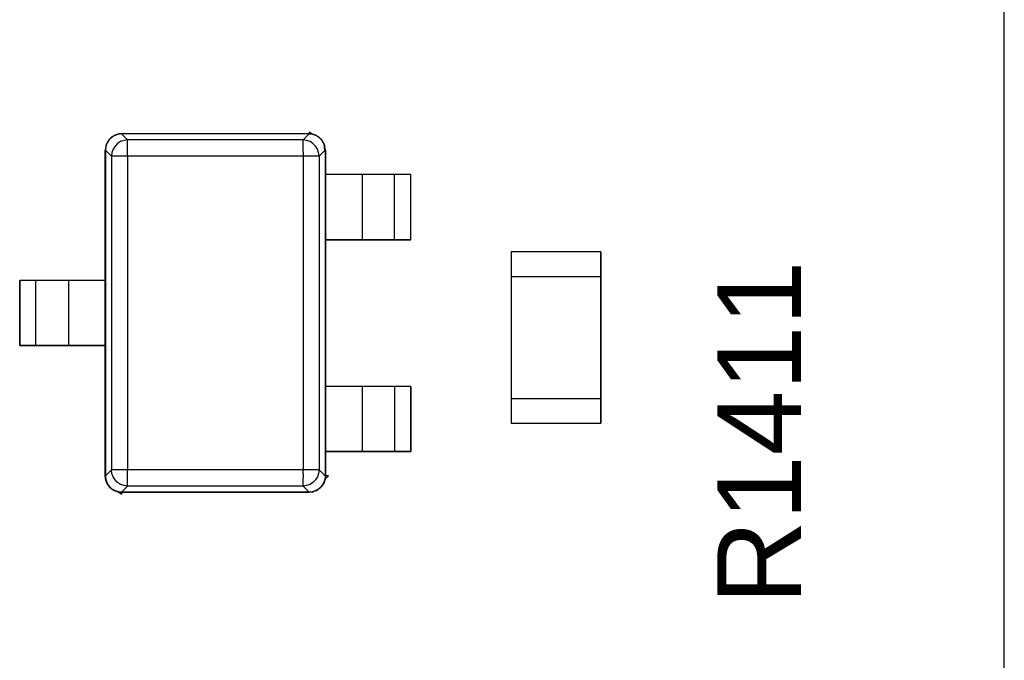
# Model space of a CAD drawing. Header units: inches. Extents: x 0 to 474, y -297 to 0.
# Tile 294 of 303: x 277 to 283, y -150 to -146. Entities that reach past the tile are written whole.
import ezdxf

# ---------------------------------------------------------------- set-up
doc = ezdxf.new("R2010")
doc.units = ezdxf.units.IN
doc.header["$MEASUREMENT"] = 0
doc.styles.add('Arial0', font='arial.ttf', dxfattribs={"height": 3.644212})

msp = doc.modelspace()

# ---------------------------------------------------------------- linework, layer by layer
at = {"color": 18, "true_color": 0x000000}
for p, q in [((282.96, -188.8), (282.96, -118.95)), ((277.4688, -146.7148), (277.4558, -146.7348)), ((277.4688, -146.7148), (277.4558, -146.7348)), ((277.4688, -146.7148), (277.4558, -146.7348)), ((277.4808, -146.7048), (277.4648, -146.7218)), ((277.4808, -146.7048), (277.4648, -146.7218)), ((277.4688, -146.7148), (277.4688, -146.7148)), ((277.4688, -146.7148), (277.4688, -146.7148)), ((277.4688, -146.7148), (277.4688, -146.7148)), ((277.4858, -146.6988), (277.4708, -146.7128)), ((277.4998, -146.6918), (277.4808, -146.7048)), ((277.4858, -146.6988), (277.4808, -146.7048)), ((277.5068, -146.6878), (277.4858, -146.6988)), ((277.5068, -146.6878), (277.4858, -146.6988)), ((277.5058, -146.6878), (277.4858, -146.6988)), ((277.4998, -146.6918), (277.4858, -146.6988)), ((277.5218, -146.6838), (277.4998, -146.6918)), ((277.5068, -146.6878), (277.4998, -146.6918)), ((277.5068, -146.6868), (277.5058, -146.6878)), ((277.5248, -146.6818), (277.5068, -146.6878)), ((277.5248, -146.6818), (277.5068, -146.6868)), ((277.5068, -146.6878), (277.5068, -146.6878)), ((277.5448, -146.6808), (277.5218, -146.6838)), ((277.5288, -146.6808), (277.5248, -146.6818)), ((277.5288, -146.6808), (277.5248, -146.6818)), ((277.5448, -146.6798), (277.5288, -146.6808)), ((277.5448, -146.6798), (277.5288, -146.6808)), ((277.5448, -146.6808), (277.5288, -146.6808)), ((277.5288, -146.6808), (277.5288, -146.6808)), ((278.6948, -146.6798), (277.5448, -146.6798)), ((277.5448, -146.6798), (277.5448, -146.6808)), ((277.5448, -146.6808), (277.5448, -146.6798)), ((277.5448, -146.6798), (277.5448, -146.6798)), ((277.5448, -146.6798), (277.5448, -146.6798)), ((277.5448, -146.6798), (277.5448, -146.6798)), ((278.6948, -146.6798), (277.5448, -146.6798)), ((277.5818, -146.7178), (277.5448, -146.6808)), ((278.6948, -146.6808), (277.5448, -146.6808)), ((278.6948, -146.6808), (278.6578, -146.7178)), ((278.7118, -146.6798), (278.6948, -146.6688)), ((278.6948, -146.6688), (278.6948, -146.6798)), ((278.6948, -146.6688), (278.6948, -146.6798)), ((278.7118, -146.6798), (278.6948, -146.6688)), ((278.6948, -146.6808), (278.6948, -146.6798)), ((278.6948, -146.6798), (278.6948, -146.6798)), ((278.7108, -146.6808), (278.6948, -146.6798)), ((278.7178, -146.6838), (278.6948, -146.6808)), ((278.6948, -146.6808), (278.7108, -146.6808)), ((278.7178, -146.6838), (278.6948, -146.6808)), ((278.7108, -146.6808), (278.7148, -146.6818)), ((278.7148, -146.6818), (278.7108, -146.6808)), ((278.7148, -146.6818), (278.7118, -146.6798)), ((278.7148, -146.6818), (278.7118, -146.6798)), ((278.7328, -146.6868), (278.7148, -146.6818)), ((278.7338, -146.6878), (278.7148, -146.6818)), ((278.7398, -146.6918), (278.7178, -146.6838)), ((278.7398, -146.6918), (278.7178, -146.6838)), ((278.7338, -146.6878), (278.7328, -146.6868)), ((278.7538, -146.6988), (278.7348, -146.6888)), ((278.7538, -146.6988), (278.7398, -146.6918)), ((278.7588, -146.7048), (278.7398, -146.6918)), ((278.7588, -146.7048), (278.7538, -146.6988)), ((278.7708, -146.7148), (278.7538, -146.6988)), ((278.7708, -146.7148), (278.7538, -146.6988)), ((278.7748, -146.7218), (278.7588, -146.7048)), ((278.7748, -146.7218), (278.7588, -146.7048)), ((278.7708, -146.7148), (278.7708, -146.7148)), ((278.7838, -146.7348), (278.7718, -146.7158)), ((277.4478, -146.7568), (277.4448, -146.7798)), ((277.4478, -146.7608), (277.4458, -146.7798)), ((277.4478, -146.7608), (277.4458, -146.7798)), ((277.4558, -146.7348), (277.4478, -146.7538)), ((277.4528, -146.7418), (277.4478, -146.7538)), ((277.4528, -146.7418), (277.4478, -146.7608)), ((277.4478, -146.7538), (277.4478, -146.7568)), ((277.4478, -146.7538), (277.4478, -146.7568)), ((277.4478, -146.7568), (277.4478, -146.7608)), ((277.4648, -146.7218), (277.4528, -146.7418)), ((277.4558, -146.7348), (277.4528, -146.7418)), ((277.4648, -146.7218), (277.4558, -146.7348)), ((277.4928, -146.7738), (277.4858, -146.7948)), ((277.5048, -146.7558), (277.4928, -146.7738)), ((277.5208, -146.7398), (277.5048, -146.7558)), ((277.5388, -146.7278), (277.5208, -146.7398)), ((277.5598, -146.7208), (277.5388, -146.7278)), ((277.5818, -146.7178), (277.5598, -146.7208)), ((277.5818, -146.7228), (277.5818, -146.7178)), ((278.6578, -146.7178), (277.5818, -146.7178)), ((277.5818, -146.7338), (277.5818, -146.7228)), ((277.5818, -146.7498), (277.5818, -146.7338)), ((277.5818, -146.7698), (277.5818, -146.7498)), ((277.5818, -146.7928), (277.5818, -146.7698)), ((278.6578, -146.7228), (278.6578, -146.7178)), ((278.6798, -146.7208), (278.6578, -146.7178)), ((278.6578, -146.7338), (278.6578, -146.7228)), ((278.6578, -146.7498), (278.6578, -146.7338)), ((278.6578, -146.7698), (278.6578, -146.7498)), ((278.6578, -146.7928), (278.6578, -146.7698)), ((278.7008, -146.7278), (278.6798, -146.7208)), ((278.7188, -146.7398), (278.7008, -146.7278)), ((278.7348, -146.7558), (278.7188, -146.7398)), ((278.7468, -146.7738), (278.7348, -146.7558)), ((278.7538, -146.7948), (278.7468, -146.7738)), ((278.7838, -146.7348), (278.7748, -146.7218)), ((278.7868, -146.7418), (278.7748, -146.7218)), ((278.7868, -146.7418), (278.7838, -146.7348)), ((278.7918, -146.7538), (278.7838, -146.7348)), ((278.7918, -146.7538), (278.7868, -146.7418)), ((278.7918, -146.7798), (278.7868, -146.7418)), ((278.7918, -146.7568), (278.7918, -146.7538)), ((278.7918, -146.7568), (278.7918, -146.7538)), ((278.7938, -146.7798), (278.7918, -146.7568)), ((278.7948, -146.7798), (278.7918, -146.7568)), ((278.7948, -146.7798), (278.7918, -146.7568)), ((277.4458, -146.7798), (277.4448, -146.7798)), ((277.4448, -146.7798), (277.4448, -147.5798)), ((277.4458, -146.7798), (277.4448, -146.7798)), ((277.4448, -147.5798), (277.4448, -146.7798)), ((277.4448, -146.7798), (277.4448, -146.7798)), ((277.4828, -146.8168), (277.4458, -146.7798)), ((277.4458, -146.7798), (277.4458, -148.7798)), ((277.4858, -146.7948), (277.4828, -146.8168)), ((277.4878, -146.8168), (277.4828, -146.8168)), ((277.4828, -146.8168), (277.4828, -148.7428)), ((277.4988, -146.8168), (277.4878, -146.8168)), ((277.5148, -146.8168), (277.4988, -146.8168)), ((277.5348, -146.8168), (277.5148, -146.8168)), ((277.5578, -146.8168), (277.5348, -146.8168)), ((277.5818, -146.8168), (277.5578, -146.8168)), ((277.5818, -146.8168), (277.5818, -146.7928)), ((277.5818, -146.8168), (277.5818, -148.7428)), ((278.6578, -146.8168), (277.5818, -146.8168)), ((278.6578, -146.7928), (278.6578, -146.8168)), ((278.6578, -146.8168), (278.6578, -148.7428)), ((278.6818, -146.8168), (278.6578, -146.8168)), ((278.7048, -146.8168), (278.6818, -146.8168)), ((278.7248, -146.8168), (278.7048, -146.8168)), ((278.7408, -146.8168), (278.7248, -146.8168)), ((278.7518, -146.8168), (278.7408, -146.8168)), ((278.7568, -146.8168), (278.7518, -146.8168)), ((278.7568, -146.8168), (278.7538, -146.7948)), ((278.7938, -146.7798), (278.7568, -146.8168)), ((278.7568, -146.8168), (278.7568, -148.7428)), ((278.7938, -146.7798), (278.7918, -146.7798)), ((278.7948, -146.7798), (278.7938, -146.7798)), ((278.7938, -146.7798), (278.7938, -148.7798)), ((278.7948, -146.7798), (278.7938, -146.7798)), ((278.7948, -146.9298), (278.7948, -146.7798)), ((278.7948, -146.7798), (278.7948, -146.7798)), ((278.7948, -146.7798), (278.7948, -146.7798)), ((278.7948, -146.7798), (278.7948, -148.7798)), ((279.0198, -146.9298), (278.7948, -146.9298)), ((279.0198, -146.9298), (278.7948, -146.9298)), ((278.7948, -146.9298), (278.7948, -147.3298)), ((279.2198, -146.9298), (279.0198, -146.9298)), ((279.0648, -146.9298), (279.0198, -146.9298)), ((279.0198, -146.9298), (279.0198, -147.3298)), ((279.1068, -146.9298), (279.0648, -146.9298)), ((279.1448, -146.9298), (279.1068, -146.9298)), ((279.1758, -146.9298), (279.1448, -146.9298)), ((279.1998, -146.9298), (279.1758, -146.9298)), ((279.2148, -146.9298), (279.1998, -146.9298)), ((279.2198, -146.9298), (279.2148, -146.9298)), ((279.3198, -146.9298), (279.2198, -146.9298)), ((279.2228, -146.9298), (279.2198, -146.9298)), ((279.2198, -147.3298), (279.2198, -146.9298)), ((279.2298, -146.9298), (279.2228, -146.9298)), ((279.2418, -146.9298), (279.2298, -146.9298)), ((279.2578, -146.9298), (279.2418, -146.9298)), ((279.2768, -146.9298), (279.2578, -146.9298)), ((279.2978, -146.9298), (279.2768, -146.9298)), ((279.3198, -146.9298), (279.2978, -146.9298)), ((279.3198, -147.3298), (279.3198, -146.9298)), ((279.3198, -147.3298), (279.3198, -146.9298)), ((278.7948, -148.2298), (278.7948, -147.3298)), ((278.7948, -147.3298), (279.0198, -147.3298)), ((279.0198, -147.3298), (278.7948, -147.3298)), ((279.0198, -147.3298), (279.2198, -147.3298)), ((279.0648, -147.3298), (279.0198, -147.3298)), ((279.1068, -147.3298), (279.0648, -147.3298)), ((279.1448, -147.3298), (279.1068, -147.3298)), ((279.1758, -147.3298), (279.1448, -147.3298)), ((279.1998, -147.3298), (279.1758, -147.3298)), ((279.2148, -147.3298), (279.1998, -147.3298)), ((279.2198, -147.3298), (279.2148, -147.3298)), ((279.2198, -147.3298), (279.3198, -147.3298)), ((279.2228, -147.3298), (279.2198, -147.3298)), ((279.2298, -147.3298), (279.2228, -147.3298)), ((279.2418, -147.3298), (279.2298, -147.3298)), ((279.2578, -147.3298), (279.2418, -147.3298)), ((279.2768, -147.3298), (279.2578, -147.3298)), ((279.2978, -147.3298), (279.2768, -147.3298)), ((279.3198, -147.3298), (279.2978, -147.3298)), ((280.4848, -147.4048), (279.9348, -147.4048)), ((279.9348, -147.4048), (279.9348, -147.5548)), ((279.9348, -147.4048), (279.9348, -147.5548)), ((280.4848, -147.4048), (279.9348, -147.4048)), ((280.4848, -147.5548), (280.4848, -147.4048)), ((280.4848, -147.4048), (280.4848, -147.5548)), ((279.9348, -147.5548), (279.9348, -148.3048)), ((279.9348, -147.5548), (279.9348, -148.3048)), ((279.9348, -147.5548), (280.4848, -147.5548)), ((279.9348, -147.5548), (279.9348, -148.3048)), ((279.9348, -147.5548), (280.4848, -147.5548)), ((280.4848, -148.3048), (280.4848, -147.5548)), ((280.4848, -147.5548), (280.4848, -148.3048)), ((280.4848, -147.5548), (280.4848, -148.3048)), ((277.0198, -147.5798), (276.9198, -147.5798)), ((276.9198, -147.5798), (276.9198, -147.9798)), ((276.9198, -147.9798), (276.9198, -147.5798)), ((276.9418, -147.5798), (276.9198, -147.5798)), ((276.9628, -147.5798), (276.9418, -147.5798)), ((276.9818, -147.5798), (276.9628, -147.5798)), ((276.9978, -147.5798), (276.9818, -147.5798)), ((277.0098, -147.5798), (276.9978, -147.5798)), ((277.0168, -147.5798), (277.0098, -147.5798)), ((277.0198, -147.5798), (277.0168, -147.5798)), ((277.2198, -147.5798), (277.0198, -147.5798)), ((277.0198, -147.9798), (277.0198, -147.5798)), ((277.0248, -147.5798), (277.0198, -147.5798)), ((277.0398, -147.5798), (277.0248, -147.5798)), ((277.0638, -147.5798), (277.0398, -147.5798)), ((277.0948, -147.5798), (277.0638, -147.5798)), ((277.1328, -147.5798), (277.0948, -147.5798)), ((277.1748, -147.5798), (277.1328, -147.5798)), ((277.2198, -147.5798), (277.1748, -147.5798)), ((277.4448, -147.5798), (277.2198, -147.5798)), ((277.4448, -147.5798), (277.2198, -147.5798)), ((277.2198, -147.5798), (277.2198, -147.9798)), ((277.4448, -147.9798), (277.4448, -147.5798)), ((276.9198, -147.9798), (277.0198, -147.9798)), ((276.9418, -147.9798), (276.9198, -147.9798)), ((276.9628, -147.9798), (276.9418, -147.9798)), ((276.9818, -147.9798), (276.9628, -147.9798)), ((276.9978, -147.9798), (276.9818, -147.9798)), ((277.0098, -147.9798), (276.9978, -147.9798)), ((277.0168, -147.9798), (277.0098, -147.9798)), ((277.0198, -147.9798), (277.0168, -147.9798)), ((277.0198, -147.9798), (277.2198, -147.9798)), ((277.0248, -147.9798), (277.0198, -147.9798)), ((277.0398, -147.9798), (277.0248, -147.9798)), ((277.0638, -147.9798), (277.0398, -147.9798)), ((277.0948, -147.9798), (277.0638, -147.9798)), ((277.1328, -147.9798), (277.0948, -147.9798)), ((277.1748, -147.9798), (277.1328, -147.9798)), ((277.2198, -147.9798), (277.1748, -147.9798)), ((277.2198, -147.9798), (277.4448, -147.9798)), ((277.4448, -147.9798), (277.2198, -147.9798)), ((277.4448, -147.9798), (277.4448, -148.7798)), ((277.4448, -148.7798), (277.4448, -147.9798)), ((279.0198, -148.2298), (278.7948, -148.2298)), ((279.0198, -148.2298), (278.7948, -148.2298)), ((278.7948, -148.2298), (278.7948, -148.6298)), ((279.2198, -148.2298), (279.0198, -148.2298)), ((279.0648, -148.2298), (279.0198, -148.2298)), ((279.0198, -148.2298), (279.0198, -148.6298)), ((279.1068, -148.2298), (279.0648, -148.2298)), ((279.1448, -148.2298), (279.1068, -148.2298)), ((279.1758, -148.2298), (279.1448, -148.2298)), ((279.1998, -148.2298), (279.1758, -148.2298)), ((279.2148, -148.2298), (279.1998, -148.2298)), ((279.2198, -148.2298), (279.2148, -148.2298)), ((279.3198, -148.2298), (279.2198, -148.2298)), ((279.2228, -148.2298), (279.2198, -148.2298)), ((279.2198, -148.2298), (279.2198, -148.6298)), ((279.2298, -148.2298), (279.2228, -148.2298)), ((279.2418, -148.2298), (279.2298, -148.2298)), ((279.2578, -148.2298), (279.2418, -148.2298)), ((279.2768, -148.2298), (279.2578, -148.2298)), ((279.2978, -148.2298), (279.2768, -148.2298)), ((279.3198, -148.2298), (279.2978, -148.2298)), ((279.3198, -148.6298), (279.3198, -148.2298)), ((279.3198, -148.2298), (279.3198, -148.6298)), ((279.9348, -148.3048), (279.9348, -148.4548)), ((279.9348, -148.3048), (279.9348, -148.4548)), ((279.9348, -148.3048), (280.4848, -148.3048)), ((279.9348, -148.3048), (280.4848, -148.3048)), ((280.4848, -148.4548), (280.4848, -148.3048)), ((280.4848, -148.3048), (280.4848, -148.4548)), ((279.9348, -148.4548), (280.4848, -148.4548)), ((279.9348, -148.4548), (280.4848, -148.4548)), ((278.7948, -148.7798), (278.7948, -148.6298)), ((278.7948, -148.6298), (279.0198, -148.6298)), ((279.0198, -148.6298), (278.7948, -148.6298)), ((279.0198, -148.6298), (279.2198, -148.6298)), ((279.0648, -148.6298), (279.0198, -148.6298)), ((279.1068, -148.6298), (279.0648, -148.6298)), ((279.1448, -148.6298), (279.1068, -148.6298)), ((279.1758, -148.6298), (279.1448, -148.6298)), ((279.1998, -148.6298), (279.1758, -148.6298)), ((279.2148, -148.6298), (279.1998, -148.6298)), ((279.2198, -148.6298), (279.2148, -148.6298)), ((279.2198, -148.6298), (279.3198, -148.6298)), ((279.2228, -148.6298), (279.2198, -148.6298)), ((279.2298, -148.6298), (279.2228, -148.6298)), ((279.2418, -148.6298), (279.2298, -148.6298)), ((279.2578, -148.6298), (279.2418, -148.6298)), ((279.2768, -148.6298), (279.2578, -148.6298)), ((279.2978, -148.6298), (279.2768, -148.6298)), ((279.3198, -148.6298), (279.2978, -148.6298)), ((277.4828, -148.7428), (277.4458, -148.7798)), ((277.4878, -148.7428), (277.4828, -148.7428)), ((277.4858, -148.7648), (277.4828, -148.7428)), ((277.4928, -148.7858), (277.4858, -148.7648)), ((277.4988, -148.7428), (277.4878, -148.7428)), ((277.5148, -148.7428), (277.4988, -148.7428)), ((277.5348, -148.7428), (277.5148, -148.7428)), ((277.5578, -148.7428), (277.5348, -148.7428)), ((277.5818, -148.7428), (277.5578, -148.7428)), ((277.5818, -148.7668), (277.5818, -148.7428)), ((278.6578, -148.7428), (277.5818, -148.7428)), ((277.5818, -148.7898), (277.5818, -148.7668)), ((278.6578, -148.7668), (278.6578, -148.7428)), ((278.6818, -148.7428), (278.6578, -148.7428)), ((278.6578, -148.7668), (278.6578, -148.7898)), ((278.7048, -148.7428), (278.6818, -148.7428)), ((278.7248, -148.7428), (278.7048, -148.7428)), ((278.7408, -148.7428), (278.7248, -148.7428)), ((278.7518, -148.7428), (278.7408, -148.7428)), ((278.7538, -148.7648), (278.7468, -148.7858)), ((278.7568, -148.7428), (278.7518, -148.7428)), ((278.7568, -148.7428), (278.7538, -148.7648)), ((278.7938, -148.7798), (278.7568, -148.7428)), ((277.4448, -148.7798), (277.4458, -148.7798)), ((277.4458, -148.7798), (277.4448, -148.7798)), ((277.4448, -148.7798), (277.4448, -148.7798)), ((277.4448, -148.7798), (277.4448, -148.7798)), ((277.4448, -148.7798), (277.4448, -148.7798)), ((277.4448, -148.7798), (277.4448, -148.7798)), ((277.4448, -148.7808), (277.4448, -148.7798)), ((277.4458, -148.7958), (277.4448, -148.7798)), ((277.4458, -148.7798), (277.4488, -148.8028)), ((277.4488, -148.8028), (277.4458, -148.7798)), ((277.4468, -148.7998), (277.4458, -148.7958)), ((277.4518, -148.8178), (277.4468, -148.7998)), ((277.4478, -148.8028), (277.4468, -148.8018)), ((277.4488, -148.8058), (277.4478, -148.8028)), ((277.4478, -148.8028), (277.4478, -148.8028)), ((277.4478, -148.8058), (277.4478, -148.8028)), ((277.4498, -148.8118), (277.4478, -148.8058)), ((277.4488, -148.8028), (277.4568, -148.8248)), ((277.4568, -148.8248), (277.4488, -148.8028)), ((277.4638, -148.8388), (277.4528, -148.8178)), ((277.4558, -148.8248), (277.4538, -148.8208)), ((277.4558, -148.8248), (277.4548, -148.8218)), ((277.4598, -148.8318), (277.4558, -148.8248)), ((277.4598, -148.8318), (277.4558, -148.8248)), ((277.4568, -148.8248), (277.4638, -148.8388)), ((277.4698, -148.8438), (277.4568, -148.8248)), ((277.5048, -148.8038), (277.4928, -148.7858)), ((277.5208, -148.8198), (277.5048, -148.8038)), ((277.5388, -148.8318), (277.5208, -148.8198)), ((277.5818, -148.8098), (277.5818, -148.7898)), ((277.5818, -148.8258), (277.5818, -148.8098)), ((277.5818, -148.8368), (277.5818, -148.8258)), ((278.6578, -148.8098), (278.6578, -148.7898)), ((278.6578, -148.8258), (278.6578, -148.8098)), ((278.6578, -148.8368), (278.6578, -148.8258)), ((278.7188, -148.8198), (278.7008, -148.8318)), ((278.7348, -148.8038), (278.7188, -148.8198)), ((278.7468, -148.7858), (278.7348, -148.8038)), ((278.7828, -148.8248), (278.7698, -148.8438)), ((278.7868, -148.8178), (278.7758, -148.8388)), ((278.7868, -148.8178), (278.7758, -148.8388)), ((278.7868, -148.8188), (278.7758, -148.8388)), ((278.7758, -148.8388), (278.7828, -148.8248)), ((278.7908, -148.8028), (278.7828, -148.8248)), ((278.7828, -148.8248), (278.7868, -148.8178)), ((278.7868, -148.8178), (278.7878, -148.8178)), ((278.7868, -148.8178), (278.7868, -148.8178)), ((278.7878, -148.8178), (278.7868, -148.8188)), ((278.7878, -148.8178), (278.7928, -148.7998)), ((278.7928, -148.7998), (278.7878, -148.8178)), ((278.7928, -148.7998), (278.7878, -148.8178)), ((278.7938, -148.7798), (278.7908, -148.8028)), ((278.7938, -148.7958), (278.7928, -148.7998)), ((278.7928, -148.7998), (278.7948, -148.7978)), ((278.7948, -148.7978), (278.7928, -148.7998)), ((278.7948, -148.7798), (278.7938, -148.7798)), ((278.7948, -148.7798), (278.7938, -148.7958)), ((278.7948, -148.7978), (278.8138, -148.7798)), ((278.8138, -148.7798), (278.7948, -148.7798)), ((278.7948, -148.7798), (278.7948, -148.7798)), ((278.8138, -148.7798), (278.7948, -148.7798)), ((278.8138, -148.7798), (278.7948, -148.7978)), ((277.4638, -148.8388), (277.4698, -148.8438)), ((277.4778, -148.8538), (277.4638, -148.8388)), ((277.4688, -148.8448), (277.4668, -148.8418)), ((277.4688, -148.8448), (277.4668, -148.8418)), ((277.4738, -148.8498), (277.4688, -148.8448)), ((277.4688, -148.8448), (277.4688, -148.8448)), ((277.4748, -148.8498), (277.4688, -148.8448)), ((277.4698, -148.8438), (277.4868, -148.8598)), ((277.4868, -148.8598), (277.4698, -148.8438)), ((277.4798, -148.8558), (277.4798, -148.8558)), ((277.4998, -148.8688), (277.4798, -148.8558)), ((277.4858, -148.8608), (277.4828, -148.8578)), ((277.4858, -148.8608), (277.4828, -148.8578)), ((277.4928, -148.8648), (277.4858, -148.8608)), ((277.4938, -148.8648), (277.4858, -148.8608)), ((277.4868, -148.8598), (277.4998, -148.8688)), ((277.5068, -148.8718), (277.4868, -148.8598)), ((277.4998, -148.8688), (277.5068, -148.8718)), ((277.5188, -148.8768), (277.4998, -148.8688)), ((277.5058, -148.8718), (277.5028, -148.8698)), ((277.5068, -148.8718), (277.5038, -148.8708)), ((277.5068, -148.8728), (277.5058, -148.8718)), ((277.5068, -148.8718), (277.5188, -148.8768)), ((277.5258, -148.8768), (277.5068, -148.8718)), ((277.5118, -148.8738), (277.5068, -148.8718)), ((277.5128, -148.8748), (277.5068, -148.8728)), ((277.5188, -148.8768), (277.5218, -148.8768)), ((277.5218, -148.8768), (277.5188, -148.8768)), ((277.5218, -148.8768), (277.5248, -148.8778)), ((277.5448, -148.8798), (277.5218, -148.8768)), ((277.5248, -148.8778), (277.5228, -148.8778)), ((277.5248, -148.8778), (277.5238, -148.8778)), ((277.5248, -148.8778), (277.5278, -148.8798)), ((277.5428, -148.8798), (277.5248, -148.8778)), ((277.5278, -148.8798), (277.5248, -148.8778)), ((277.5448, -148.8788), (277.5258, -148.8768)), ((277.5278, -148.8798), (277.5448, -148.8908)), ((277.5448, -148.8908), (277.5278, -148.8798)), ((277.5598, -148.8388), (277.5388, -148.8318)), ((277.5818, -148.8418), (277.5448, -148.8788)), ((277.5448, -148.8788), (277.5448, -148.8798)), ((278.6948, -148.8788), (277.5448, -148.8788)), ((277.5448, -148.8908), (277.5448, -148.8798)), ((277.5448, -148.8798), (278.6948, -148.8798)), ((277.5448, -148.8798), (277.5448, -148.8908)), ((278.6948, -148.8798), (277.5448, -148.8798)), ((277.5448, -148.8798), (277.5448, -148.8798)), ((277.5818, -148.8418), (277.5598, -148.8388)), ((277.5818, -148.8418), (277.5818, -148.8368)), ((278.6578, -148.8418), (277.5818, -148.8418)), ((278.6578, -148.8418), (278.6578, -148.8368)), ((278.6798, -148.8388), (278.6578, -148.8418)), ((278.6948, -148.8788), (278.6578, -148.8418)), ((278.7008, -148.8318), (278.6798, -148.8388)), ((278.6948, -148.8788), (278.7138, -148.8768)), ((278.7138, -148.8768), (278.6948, -148.8788)), ((278.7178, -148.8768), (278.6948, -148.8798)), ((278.7178, -148.8768), (278.6948, -148.8798)), ((278.6948, -148.8798), (278.6948, -148.8788)), ((278.6958, -148.8798), (278.6948, -148.8788)), ((278.6948, -148.8798), (278.6948, -148.8798)), ((278.6948, -148.8798), (278.6948, -148.8798)), ((278.6958, -148.8798), (278.6948, -148.8798)), ((278.7328, -148.8718), (278.7138, -148.8768)), ((278.7138, -148.8768), (278.7178, -148.8768)), ((278.7178, -148.8768), (278.7208, -148.8768)), ((278.7208, -148.8768), (278.7178, -148.8768)), ((278.7398, -148.8688), (278.7208, -148.8768)), ((278.7208, -148.8768), (278.7328, -148.8718)), ((278.7528, -148.8598), (278.7328, -148.8718)), ((278.7328, -148.8718), (278.7398, -148.8688)), ((278.7598, -148.8558), (278.7398, -148.8688)), ((278.7598, -148.8558), (278.7398, -148.8688)), ((278.7598, -148.8558), (278.7398, -148.8688)), ((278.7398, -148.8688), (278.7528, -148.8598)), ((278.7528, -148.8598), (278.7698, -148.8438)), ((278.7698, -148.8438), (278.7528, -148.8598)), ((278.7598, -148.8558), (278.7598, -148.8558)), ((278.7598, -148.8558), (278.7598, -148.8558)), ((278.7598, -148.8558), (278.7598, -148.8558)), ((278.7758, -148.8388), (278.7618, -148.8538)), ((278.7698, -148.8438), (278.7758, -148.8388))]:
    msp.add_line(p, q, dxfattribs=at)
at = {"color": 7, "true_color": 0xffffff}
for p, q in [((277.4688, -146.7148), (277.4558, -146.7348)), ((277.4688, -146.7148), (277.4558, -146.7348)), ((277.4688, -146.7148), (277.4558, -146.7348)), ((277.4808, -146.7048), (277.4648, -146.7218)), ((277.4808, -146.7048), (277.4648, -146.7218)), ((277.4688, -146.7148), (277.4688, -146.7148)), ((277.4688, -146.7148), (277.4688, -146.7148)), ((277.4688, -146.7148), (277.4688, -146.7148)), ((277.4858, -146.6988), (277.4708, -146.7128)), ((277.4998, -146.6918), (277.4808, -146.7048)), ((277.4858, -146.6988), (277.4808, -146.7048)), ((277.5068, -146.6878), (277.4858, -146.6988)), ((277.5068, -146.6878), (277.4858, -146.6988)), ((277.5058, -146.6878), (277.4858, -146.6988)), ((277.4998, -146.6918), (277.4858, -146.6988)), ((277.5218, -146.6838), (277.4998, -146.6918)), ((277.5068, -146.6878), (277.4998, -146.6918)), ((277.5068, -146.6868), (277.5058, -146.6878)), ((277.5248, -146.6818), (277.5068, -146.6878)), ((277.5248, -146.6818), (277.5068, -146.6868)), ((277.5068, -146.6878), (277.5068, -146.6878)), ((277.5448, -146.6808), (277.5218, -146.6838)), ((277.5288, -146.6808), (277.5248, -146.6818)), ((277.5288, -146.6808), (277.5248, -146.6818)), ((277.5448, -146.6798), (277.5288, -146.6808)), ((277.5448, -146.6798), (277.5288, -146.6808)), ((277.5448, -146.6808), (277.5288, -146.6808)), ((277.5288, -146.6808), (277.5288, -146.6808)), ((278.6948, -146.6798), (277.5448, -146.6798)), ((277.5448, -146.6798), (277.5448, -146.6808)), ((277.5448, -146.6808), (277.5448, -146.6798)), ((277.5448, -146.6798), (277.5448, -146.6798)), ((277.5448, -146.6798), (277.5448, -146.6798)), ((277.5448, -146.6798), (277.5448, -146.6798)), ((278.6948, -146.6798), (277.5448, -146.6798)), ((277.5818, -146.7178), (277.5448, -146.6808)), ((278.6948, -146.6808), (277.5448, -146.6808)), ((278.6948, -146.6808), (278.6578, -146.7178)), ((278.7118, -146.6798), (278.6948, -146.6688)), ((278.6948, -146.6688), (278.6948, -146.6798)), ((278.6948, -146.6688), (278.6948, -146.6798)), ((278.7118, -146.6798), (278.6948, -146.6688)), ((278.6948, -146.6808), (278.6948, -146.6798)), ((278.6948, -146.6798), (278.6948, -146.6798)), ((278.7108, -146.6808), (278.6948, -146.6798)), ((278.7178, -146.6838), (278.6948, -146.6808)), ((278.6948, -146.6808), (278.7108, -146.6808)), ((278.7178, -146.6838), (278.6948, -146.6808)), ((278.7108, -146.6808), (278.7148, -146.6818)), ((278.7148, -146.6818), (278.7108, -146.6808)), ((278.7148, -146.6818), (278.7118, -146.6798)), ((278.7148, -146.6818), (278.7118, -146.6798)), ((278.7328, -146.6868), (278.7148, -146.6818)), ((278.7338, -146.6878), (278.7148, -146.6818)), ((278.7398, -146.6918), (278.7178, -146.6838)), ((278.7398, -146.6918), (278.7178, -146.6838)), ((278.7338, -146.6878), (278.7328, -146.6868)), ((278.7538, -146.6988), (278.7348, -146.6888)), ((278.7538, -146.6988), (278.7398, -146.6918)), ((278.7588, -146.7048), (278.7398, -146.6918)), ((278.7588, -146.7048), (278.7538, -146.6988)), ((278.7708, -146.7148), (278.7538, -146.6988)), ((278.7708, -146.7148), (278.7538, -146.6988)), ((278.7748, -146.7218), (278.7588, -146.7048)), ((278.7748, -146.7218), (278.7588, -146.7048)), ((278.7708, -146.7148), (278.7708, -146.7148)), ((278.7838, -146.7348), (278.7718, -146.7158)), ((277.4478, -146.7568), (277.4448, -146.7798)), ((277.4478, -146.7608), (277.4458, -146.7798)), ((277.4478, -146.7608), (277.4458, -146.7798)), ((277.4558, -146.7348), (277.4478, -146.7538)), ((277.4528, -146.7418), (277.4478, -146.7538)), ((277.4528, -146.7418), (277.4478, -146.7608)), ((277.4478, -146.7538), (277.4478, -146.7568)), ((277.4478, -146.7538), (277.4478, -146.7568)), ((277.4478, -146.7568), (277.4478, -146.7608)), ((277.4648, -146.7218), (277.4528, -146.7418)), ((277.4558, -146.7348), (277.4528, -146.7418)), ((277.4648, -146.7218), (277.4558, -146.7348)), ((277.4928, -146.7738), (277.4858, -146.7948)), ((277.5048, -146.7558), (277.4928, -146.7738)), ((277.5208, -146.7398), (277.5048, -146.7558)), ((277.5388, -146.7278), (277.5208, -146.7398)), ((277.5598, -146.7208), (277.5388, -146.7278)), ((277.5818, -146.7178), (277.5598, -146.7208)), ((277.5818, -146.7228), (277.5818, -146.7178)), ((278.6578, -146.7178), (277.5818, -146.7178)), ((277.5818, -146.7338), (277.5818, -146.7228)), ((277.5818, -146.7498), (277.5818, -146.7338)), ((277.5818, -146.7698), (277.5818, -146.7498)), ((277.5818, -146.7928), (277.5818, -146.7698)), ((278.6578, -146.7228), (278.6578, -146.7178)), ((278.6798, -146.7208), (278.6578, -146.7178)), ((278.6578, -146.7338), (278.6578, -146.7228)), ((278.6578, -146.7498), (278.6578, -146.7338)), ((278.6578, -146.7698), (278.6578, -146.7498)), ((278.6578, -146.7928), (278.6578, -146.7698)), ((278.7008, -146.7278), (278.6798, -146.7208)), ((278.7188, -146.7398), (278.7008, -146.7278)), ((278.7348, -146.7558), (278.7188, -146.7398)), ((278.7468, -146.7738), (278.7348, -146.7558)), ((278.7538, -146.7948), (278.7468, -146.7738)), ((278.7838, -146.7348), (278.7748, -146.7218)), ((278.7868, -146.7418), (278.7748, -146.7218)), ((278.7868, -146.7418), (278.7838, -146.7348)), ((278.7918, -146.7538), (278.7838, -146.7348)), ((278.7918, -146.7538), (278.7868, -146.7418)), ((278.7918, -146.7798), (278.7868, -146.7418)), ((278.7918, -146.7568), (278.7918, -146.7538)), ((278.7918, -146.7568), (278.7918, -146.7538)), ((278.7938, -146.7798), (278.7918, -146.7568)), ((278.7948, -146.7798), (278.7918, -146.7568)), ((278.7948, -146.7798), (278.7918, -146.7568)), ((277.4458, -146.7798), (277.4448, -146.7798)), ((277.4448, -146.7798), (277.4448, -147.5798)), ((277.4458, -146.7798), (277.4448, -146.7798)), ((277.4448, -147.5798), (277.4448, -146.7798)), ((277.4448, -146.7798), (277.4448, -146.7798)), ((277.4828, -146.8168), (277.4458, -146.7798)), ((277.4458, -146.7798), (277.4458, -148.7798)), ((277.4858, -146.7948), (277.4828, -146.8168)), ((277.4878, -146.8168), (277.4828, -146.8168)), ((277.4828, -146.8168), (277.4828, -148.7428)), ((277.4988, -146.8168), (277.4878, -146.8168)), ((277.5148, -146.8168), (277.4988, -146.8168)), ((277.5348, -146.8168), (277.5148, -146.8168)), ((277.5578, -146.8168), (277.5348, -146.8168)), ((277.5818, -146.8168), (277.5578, -146.8168)), ((277.5818, -146.8168), (277.5818, -146.7928)), ((277.5818, -146.8168), (277.5818, -148.7428)), ((278.6578, -146.8168), (277.5818, -146.8168)), ((278.6578, -146.7928), (278.6578, -146.8168)), ((278.6578, -146.8168), (278.6578, -148.7428)), ((278.6818, -146.8168), (278.6578, -146.8168)), ((278.7048, -146.8168), (278.6818, -146.8168)), ((278.7248, -146.8168), (278.7048, -146.8168)), ((278.7408, -146.8168), (278.7248, -146.8168)), ((278.7518, -146.8168), (278.7408, -146.8168)), ((278.7568, -146.8168), (278.7518, -146.8168)), ((278.7568, -146.8168), (278.7538, -146.7948)), ((278.7938, -146.7798), (278.7568, -146.8168)), ((278.7568, -146.8168), (278.7568, -148.7428)), ((278.7938, -146.7798), (278.7918, -146.7798)), ((278.7948, -146.7798), (278.7938, -146.7798)), ((278.7938, -146.7798), (278.7938, -148.7798)), ((278.7948, -146.7798), (278.7938, -146.7798)), ((278.7948, -146.9298), (278.7948, -146.7798)), ((278.7948, -146.7798), (278.7948, -146.7798)), ((278.7948, -146.7798), (278.7948, -146.7798)), ((278.7948, -146.7798), (278.7948, -148.7798)), ((279.0198, -146.9298), (278.7948, -146.9298)), ((279.0198, -146.9298), (278.7948, -146.9298)), ((278.7948, -146.9298), (278.7948, -147.3298)), ((279.2198, -146.9298), (279.0198, -146.9298)), ((279.0648, -146.9298), (279.0198, -146.9298)), ((279.0198, -146.9298), (279.0198, -147.3298)), ((279.1068, -146.9298), (279.0648, -146.9298)), ((279.1448, -146.9298), (279.1068, -146.9298)), ((279.1758, -146.9298), (279.1448, -146.9298)), ((279.1998, -146.9298), (279.1758, -146.9298)), ((279.2148, -146.9298), (279.1998, -146.9298)), ((279.2198, -146.9298), (279.2148, -146.9298)), ((279.3198, -146.9298), (279.2198, -146.9298)), ((279.2228, -146.9298), (279.2198, -146.9298)), ((279.2198, -147.3298), (279.2198, -146.9298)), ((279.2298, -146.9298), (279.2228, -146.9298)), ((279.2418, -146.9298), (279.2298, -146.9298)), ((279.2578, -146.9298), (279.2418, -146.9298)), ((279.2768, -146.9298), (279.2578, -146.9298)), ((279.2978, -146.9298), (279.2768, -146.9298)), ((279.3198, -146.9298), (279.2978, -146.9298)), ((279.3198, -147.3298), (279.3198, -146.9298)), ((279.3198, -147.3298), (279.3198, -146.9298)), ((278.7948, -148.2298), (278.7948, -147.3298)), ((278.7948, -147.3298), (279.0198, -147.3298)), ((279.0198, -147.3298), (278.7948, -147.3298)), ((279.0198, -147.3298), (279.2198, -147.3298)), ((279.0648, -147.3298), (279.0198, -147.3298)), ((279.1068, -147.3298), (279.0648, -147.3298)), ((279.1448, -147.3298), (279.1068, -147.3298)), ((279.1758, -147.3298), (279.1448, -147.3298)), ((279.1998, -147.3298), (279.1758, -147.3298)), ((279.2148, -147.3298), (279.1998, -147.3298)), ((279.2198, -147.3298), (279.2148, -147.3298)), ((279.2198, -147.3298), (279.3198, -147.3298)), ((279.2228, -147.3298), (279.2198, -147.3298)), ((279.2298, -147.3298), (279.2228, -147.3298)), ((279.2418, -147.3298), (279.2298, -147.3298)), ((279.2578, -147.3298), (279.2418, -147.3298)), ((279.2768, -147.3298), (279.2578, -147.3298)), ((279.2978, -147.3298), (279.2768, -147.3298)), ((279.3198, -147.3298), (279.2978, -147.3298)), ((280.4848, -147.4048), (279.9348, -147.4048)), ((279.9348, -147.4048), (279.9348, -147.5548)), ((279.9348, -147.4048), (279.9348, -147.5548)), ((280.4848, -147.4048), (279.9348, -147.4048)), ((280.4848, -147.5548), (280.4848, -147.4048)), ((280.4848, -147.4048), (280.4848, -147.5548)), ((279.9348, -147.5548), (279.9348, -148.3048)), ((279.9348, -147.5548), (279.9348, -148.3048)), ((279.9348, -147.5548), (280.4848, -147.5548)), ((279.9348, -147.5548), (279.9348, -148.3048)), ((279.9348, -147.5548), (280.4848, -147.5548)), ((280.4848, -148.3048), (280.4848, -147.5548)), ((280.4848, -147.5548), (280.4848, -148.3048)), ((280.4848, -147.5548), (280.4848, -148.3048)), ((277.0198, -147.5798), (276.9198, -147.5798)), ((276.9198, -147.5798), (276.9198, -147.9798)), ((276.9198, -147.9798), (276.9198, -147.5798)), ((276.9418, -147.5798), (276.9198, -147.5798)), ((276.9628, -147.5798), (276.9418, -147.5798)), ((276.9818, -147.5798), (276.9628, -147.5798)), ((276.9978, -147.5798), (276.9818, -147.5798)), ((277.0098, -147.5798), (276.9978, -147.5798)), ((277.0168, -147.5798), (277.0098, -147.5798)), ((277.0198, -147.5798), (277.0168, -147.5798)), ((277.2198, -147.5798), (277.0198, -147.5798)), ((277.0198, -147.9798), (277.0198, -147.5798)), ((277.0248, -147.5798), (277.0198, -147.5798)), ((277.0398, -147.5798), (277.0248, -147.5798)), ((277.0638, -147.5798), (277.0398, -147.5798)), ((277.0948, -147.5798), (277.0638, -147.5798)), ((277.1328, -147.5798), (277.0948, -147.5798)), ((277.1748, -147.5798), (277.1328, -147.5798)), ((277.2198, -147.5798), (277.1748, -147.5798)), ((277.4448, -147.5798), (277.2198, -147.5798)), ((277.4448, -147.5798), (277.2198, -147.5798)), ((277.2198, -147.5798), (277.2198, -147.9798)), ((277.4448, -147.9798), (277.4448, -147.5798)), ((276.9198, -147.9798), (277.0198, -147.9798)), ((276.9418, -147.9798), (276.9198, -147.9798)), ((276.9628, -147.9798), (276.9418, -147.9798)), ((276.9818, -147.9798), (276.9628, -147.9798)), ((276.9978, -147.9798), (276.9818, -147.9798)), ((277.0098, -147.9798), (276.9978, -147.9798)), ((277.0168, -147.9798), (277.0098, -147.9798)), ((277.0198, -147.9798), (277.0168, -147.9798)), ((277.0198, -147.9798), (277.2198, -147.9798)), ((277.0248, -147.9798), (277.0198, -147.9798)), ((277.0398, -147.9798), (277.0248, -147.9798)), ((277.0638, -147.9798), (277.0398, -147.9798)), ((277.0948, -147.9798), (277.0638, -147.9798)), ((277.1328, -147.9798), (277.0948, -147.9798)), ((277.1748, -147.9798), (277.1328, -147.9798)), ((277.2198, -147.9798), (277.1748, -147.9798)), ((277.2198, -147.9798), (277.4448, -147.9798)), ((277.4448, -147.9798), (277.2198, -147.9798)), ((277.4448, -147.9798), (277.4448, -148.7798)), ((277.4448, -148.7798), (277.4448, -147.9798)), ((279.0198, -148.2298), (278.7948, -148.2298)), ((279.0198, -148.2298), (278.7948, -148.2298)), ((278.7948, -148.2298), (278.7948, -148.6298)), ((279.2198, -148.2298), (279.0198, -148.2298)), ((279.0648, -148.2298), (279.0198, -148.2298)), ((279.0198, -148.2298), (279.0198, -148.6298)), ((279.1068, -148.2298), (279.0648, -148.2298)), ((279.1448, -148.2298), (279.1068, -148.2298)), ((279.1758, -148.2298), (279.1448, -148.2298)), ((279.1998, -148.2298), (279.1758, -148.2298)), ((279.2148, -148.2298), (279.1998, -148.2298)), ((279.2198, -148.2298), (279.2148, -148.2298)), ((279.3198, -148.2298), (279.2198, -148.2298)), ((279.2228, -148.2298), (279.2198, -148.2298)), ((279.2198, -148.2298), (279.2198, -148.6298)), ((279.2298, -148.2298), (279.2228, -148.2298)), ((279.2418, -148.2298), (279.2298, -148.2298)), ((279.2578, -148.2298), (279.2418, -148.2298)), ((279.2768, -148.2298), (279.2578, -148.2298)), ((279.2978, -148.2298), (279.2768, -148.2298)), ((279.3198, -148.2298), (279.2978, -148.2298)), ((279.3198, -148.6298), (279.3198, -148.2298)), ((279.3198, -148.2298), (279.3198, -148.6298)), ((279.9348, -148.3048), (279.9348, -148.4548)), ((279.9348, -148.3048), (279.9348, -148.4548)), ((279.9348, -148.3048), (280.4848, -148.3048)), ((279.9348, -148.3048), (280.4848, -148.3048)), ((280.4848, -148.4548), (280.4848, -148.3048)), ((280.4848, -148.3048), (280.4848, -148.4548)), ((279.9348, -148.4548), (280.4848, -148.4548)), ((279.9348, -148.4548), (280.4848, -148.4548)), ((278.7948, -148.7798), (278.7948, -148.6298)), ((278.7948, -148.6298), (279.0198, -148.6298)), ((279.0198, -148.6298), (278.7948, -148.6298)), ((279.0198, -148.6298), (279.2198, -148.6298)), ((279.0648, -148.6298), (279.0198, -148.6298)), ((279.1068, -148.6298), (279.0648, -148.6298)), ((279.1448, -148.6298), (279.1068, -148.6298)), ((279.1758, -148.6298), (279.1448, -148.6298)), ((279.1998, -148.6298), (279.1758, -148.6298)), ((279.2148, -148.6298), (279.1998, -148.6298)), ((279.2198, -148.6298), (279.2148, -148.6298)), ((279.2198, -148.6298), (279.3198, -148.6298)), ((279.2228, -148.6298), (279.2198, -148.6298)), ((279.2298, -148.6298), (279.2228, -148.6298)), ((279.2418, -148.6298), (279.2298, -148.6298)), ((279.2578, -148.6298), (279.2418, -148.6298)), ((279.2768, -148.6298), (279.2578, -148.6298)), ((279.2978, -148.6298), (279.2768, -148.6298)), ((279.3198, -148.6298), (279.2978, -148.6298)), ((277.4828, -148.7428), (277.4458, -148.7798)), ((277.4878, -148.7428), (277.4828, -148.7428)), ((277.4858, -148.7648), (277.4828, -148.7428)), ((277.4928, -148.7858), (277.4858, -148.7648)), ((277.4988, -148.7428), (277.4878, -148.7428)), ((277.5148, -148.7428), (277.4988, -148.7428)), ((277.5348, -148.7428), (277.5148, -148.7428)), ((277.5578, -148.7428), (277.5348, -148.7428)), ((277.5818, -148.7428), (277.5578, -148.7428)), ((277.5818, -148.7668), (277.5818, -148.7428)), ((278.6578, -148.7428), (277.5818, -148.7428)), ((277.5818, -148.7898), (277.5818, -148.7668)), ((278.6578, -148.7668), (278.6578, -148.7428)), ((278.6818, -148.7428), (278.6578, -148.7428)), ((278.6578, -148.7668), (278.6578, -148.7898)), ((278.7048, -148.7428), (278.6818, -148.7428)), ((278.7248, -148.7428), (278.7048, -148.7428)), ((278.7408, -148.7428), (278.7248, -148.7428)), ((278.7518, -148.7428), (278.7408, -148.7428)), ((278.7538, -148.7648), (278.7468, -148.7858)), ((278.7568, -148.7428), (278.7518, -148.7428)), ((278.7568, -148.7428), (278.7538, -148.7648)), ((278.7938, -148.7798), (278.7568, -148.7428)), ((277.4448, -148.7798), (277.4458, -148.7798)), ((277.4458, -148.7798), (277.4448, -148.7798)), ((277.4448, -148.7798), (277.4448, -148.7798)), ((277.4448, -148.7798), (277.4448, -148.7798)), ((277.4448, -148.7798), (277.4448, -148.7798)), ((277.4448, -148.7798), (277.4448, -148.7798)), ((277.4448, -148.7808), (277.4448, -148.7798)), ((277.4458, -148.7958), (277.4448, -148.7798)), ((277.4458, -148.7798), (277.4488, -148.8028)), ((277.4488, -148.8028), (277.4458, -148.7798)), ((277.4468, -148.7998), (277.4458, -148.7958)), ((277.4518, -148.8178), (277.4468, -148.7998)), ((277.4478, -148.8028), (277.4468, -148.8018)), ((277.4488, -148.8058), (277.4478, -148.8028)), ((277.4478, -148.8028), (277.4478, -148.8028)), ((277.4478, -148.8058), (277.4478, -148.8028)), ((277.4498, -148.8118), (277.4478, -148.8058)), ((277.4488, -148.8028), (277.4568, -148.8248)), ((277.4568, -148.8248), (277.4488, -148.8028)), ((277.4638, -148.8388), (277.4528, -148.8178)), ((277.4558, -148.8248), (277.4538, -148.8208)), ((277.4558, -148.8248), (277.4548, -148.8218)), ((277.4598, -148.8318), (277.4558, -148.8248)), ((277.4598, -148.8318), (277.4558, -148.8248)), ((277.4568, -148.8248), (277.4638, -148.8388)), ((277.4698, -148.8438), (277.4568, -148.8248)), ((277.5048, -148.8038), (277.4928, -148.7858)), ((277.5208, -148.8198), (277.5048, -148.8038)), ((277.5388, -148.8318), (277.5208, -148.8198)), ((277.5818, -148.8098), (277.5818, -148.7898)), ((277.5818, -148.8258), (277.5818, -148.8098)), ((277.5818, -148.8368), (277.5818, -148.8258)), ((278.6578, -148.8098), (278.6578, -148.7898)), ((278.6578, -148.8258), (278.6578, -148.8098)), ((278.6578, -148.8368), (278.6578, -148.8258)), ((278.7188, -148.8198), (278.7008, -148.8318)), ((278.7348, -148.8038), (278.7188, -148.8198)), ((278.7468, -148.7858), (278.7348, -148.8038)), ((278.7828, -148.8248), (278.7698, -148.8438)), ((278.7868, -148.8178), (278.7758, -148.8388)), ((278.7868, -148.8178), (278.7758, -148.8388)), ((278.7868, -148.8188), (278.7758, -148.8388)), ((278.7758, -148.8388), (278.7828, -148.8248)), ((278.7908, -148.8028), (278.7828, -148.8248)), ((278.7828, -148.8248), (278.7868, -148.8178)), ((278.7868, -148.8178), (278.7878, -148.8178)), ((278.7868, -148.8178), (278.7868, -148.8178)), ((278.7878, -148.8178), (278.7868, -148.8188)), ((278.7878, -148.8178), (278.7928, -148.7998)), ((278.7928, -148.7998), (278.7878, -148.8178)), ((278.7928, -148.7998), (278.7878, -148.8178)), ((278.7938, -148.7798), (278.7908, -148.8028)), ((278.7938, -148.7958), (278.7928, -148.7998)), ((278.7928, -148.7998), (278.7948, -148.7978)), ((278.7948, -148.7978), (278.7928, -148.7998)), ((278.7948, -148.7798), (278.7938, -148.7798)), ((278.7948, -148.7798), (278.7938, -148.7958)), ((278.7948, -148.7978), (278.8138, -148.7798)), ((278.8138, -148.7798), (278.7948, -148.7798)), ((278.7948, -148.7798), (278.7948, -148.7798)), ((278.8138, -148.7798), (278.7948, -148.7798)), ((278.8138, -148.7798), (278.7948, -148.7978)), ((277.4638, -148.8388), (277.4698, -148.8438)), ((277.4778, -148.8538), (277.4638, -148.8388)), ((277.4688, -148.8448), (277.4668, -148.8418)), ((277.4688, -148.8448), (277.4668, -148.8418)), ((277.4738, -148.8498), (277.4688, -148.8448)), ((277.4688, -148.8448), (277.4688, -148.8448)), ((277.4748, -148.8498), (277.4688, -148.8448)), ((277.4698, -148.8438), (277.4868, -148.8598)), ((277.4868, -148.8598), (277.4698, -148.8438)), ((277.4798, -148.8558), (277.4798, -148.8558)), ((277.4998, -148.8688), (277.4798, -148.8558)), ((277.4858, -148.8608), (277.4828, -148.8578)), ((277.4858, -148.8608), (277.4828, -148.8578)), ((277.4928, -148.8648), (277.4858, -148.8608)), ((277.4938, -148.8648), (277.4858, -148.8608)), ((277.4868, -148.8598), (277.4998, -148.8688)), ((277.5068, -148.8718), (277.4868, -148.8598)), ((277.4998, -148.8688), (277.5068, -148.8718)), ((277.5188, -148.8768), (277.4998, -148.8688)), ((277.5058, -148.8718), (277.5028, -148.8698)), ((277.5068, -148.8718), (277.5038, -148.8708)), ((277.5068, -148.8728), (277.5058, -148.8718)), ((277.5068, -148.8718), (277.5188, -148.8768)), ((277.5258, -148.8768), (277.5068, -148.8718)), ((277.5118, -148.8738), (277.5068, -148.8718)), ((277.5128, -148.8748), (277.5068, -148.8728)), ((277.5188, -148.8768), (277.5218, -148.8768)), ((277.5218, -148.8768), (277.5188, -148.8768)), ((277.5218, -148.8768), (277.5248, -148.8778)), ((277.5448, -148.8798), (277.5218, -148.8768)), ((277.5248, -148.8778), (277.5228, -148.8778)), ((277.5248, -148.8778), (277.5238, -148.8778)), ((277.5248, -148.8778), (277.5278, -148.8798)), ((277.5428, -148.8798), (277.5248, -148.8778)), ((277.5278, -148.8798), (277.5248, -148.8778)), ((277.5448, -148.8788), (277.5258, -148.8768)), ((277.5278, -148.8798), (277.5448, -148.8908)), ((277.5448, -148.8908), (277.5278, -148.8798)), ((277.5598, -148.8388), (277.5388, -148.8318)), ((277.5818, -148.8418), (277.5448, -148.8788)), ((277.5448, -148.8788), (277.5448, -148.8798)), ((278.6948, -148.8788), (277.5448, -148.8788)), ((277.5448, -148.8908), (277.5448, -148.8798)), ((277.5448, -148.8798), (278.6948, -148.8798)), ((277.5448, -148.8798), (277.5448, -148.8908)), ((278.6948, -148.8798), (277.5448, -148.8798)), ((277.5448, -148.8798), (277.5448, -148.8798)), ((277.5818, -148.8418), (277.5598, -148.8388)), ((277.5818, -148.8418), (277.5818, -148.8368)), ((278.6578, -148.8418), (277.5818, -148.8418)), ((278.6578, -148.8418), (278.6578, -148.8368)), ((278.6798, -148.8388), (278.6578, -148.8418)), ((278.6948, -148.8788), (278.6578, -148.8418)), ((278.7008, -148.8318), (278.6798, -148.8388)), ((278.6948, -148.8788), (278.7138, -148.8768)), ((278.7138, -148.8768), (278.6948, -148.8788)), ((278.7178, -148.8768), (278.6948, -148.8798)), ((278.7178, -148.8768), (278.6948, -148.8798)), ((278.6948, -148.8798), (278.6948, -148.8788)), ((278.6958, -148.8798), (278.6948, -148.8788)), ((278.6948, -148.8798), (278.6948, -148.8798)), ((278.6948, -148.8798), (278.6948, -148.8798)), ((278.6958, -148.8798), (278.6948, -148.8798)), ((278.7328, -148.8718), (278.7138, -148.8768)), ((278.7138, -148.8768), (278.7178, -148.8768)), ((278.7178, -148.8768), (278.7208, -148.8768)), ((278.7208, -148.8768), (278.7178, -148.8768)), ((278.7398, -148.8688), (278.7208, -148.8768)), ((278.7208, -148.8768), (278.7328, -148.8718)), ((278.7528, -148.8598), (278.7328, -148.8718)), ((278.7328, -148.8718), (278.7398, -148.8688)), ((278.7598, -148.8558), (278.7398, -148.8688)), ((278.7598, -148.8558), (278.7398, -148.8688)), ((278.7598, -148.8558), (278.7398, -148.8688)), ((278.7398, -148.8688), (278.7528, -148.8598)), ((278.7528, -148.8598), (278.7698, -148.8438)), ((278.7698, -148.8438), (278.7528, -148.8598)), ((278.7598, -148.8558), (278.7598, -148.8558)), ((278.7598, -148.8558), (278.7598, -148.8558)), ((278.7598, -148.8558), (278.7598, -148.8558)), ((278.7758, -148.8388), (278.7618, -148.8538)), ((278.7698, -148.8438), (278.7758, -148.8388))]:
    msp.add_line(p, q, dxfattribs=at)

# ---------------------------------------------------------------- texts
at = {"color": 18, "true_color": 0x000000, "style": 'Arial0'}
msp.add_text('R1411', height=0.51293, rotation=90, dxfattribs=at).set_placement((281.7124, -149.5694))

doc.saveas('drawing.dxf')
